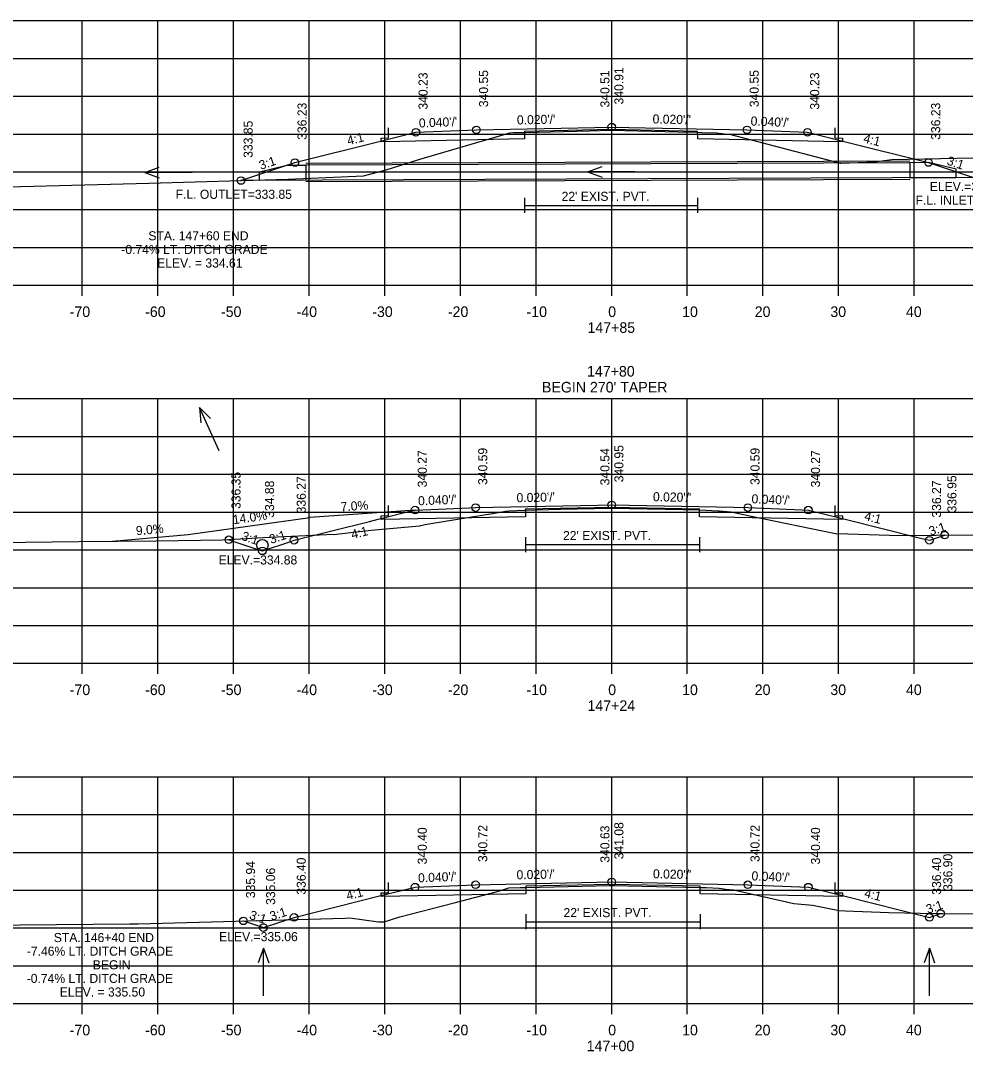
# Model space of a CAD drawing. Extents: x 1368122 to 1710785, y 373130 to 557566.
# Drawn here: x 1368610.7 to 1368735.6, y 379761.5 to 379897.8 of the extents above; entities that cross this region are included whole.
import ezdxf

# ---------------------------------------------------------------- set-up
doc = ezdxf.new("R2010")
doc.units = 0
for name, color, linetype in [('R_Alt Surface', 7, 'Continuous'), ('R_Axis', 7, 'Continuous'), ('R_Axis Annot', 7, 'Continuous'), ('R_Drive', 7, 'Continuous'), ('R_Exist Surface', 7, 'Continuous'), ('R_Fin Surface', 7, 'Continuous'), ('R_Grid', 7, 'Continuous'), ('R_No Plot', 7, 'Continuous'), ('R_Water', 7, 'Continuous'), ('R_Water Annot', 7, 'Continuous'), ('R_Xsect Elev', 7, 'Continuous'), ('R_Xsect Slope', 7, 'Continuous')]:
    doc.layers.add(name, color=color, linetype=linetype)

msp = doc.modelspace()

# ---------------------------------------------------------------- linework, layer by layer
at = {"layer": 'R_Alt Surface'}
for points in [[(1368718.38, 379883.62), (1368718.38, 379882.27), (1368719.38, 379882.25), (1368719.38, 379881.75), (1368716.88, 379881.8), (1368700.25, 379882.14), (1368700.24, 379883.14), (1368688.88, 379883.37), (1368677.37, 379883.14), (1368677.37, 379882.14), (1368660.88, 379881.8), (1368658.38, 379881.75), (1368658.38, 379882.25), (1368659.38, 379882.27), (1368659.38, 379883.62)], [(1368677.37, 379874.35), (1368677.37, 379872.35)], [(1368677.37, 379873.35), (1368700.24, 379873.35)], [(1368700.24, 379874.35), (1368700.24, 379872.35)], [(1368718.38, 379833.66), (1368718.38, 379832.32), (1368719.38, 379832.3), (1368719.38, 379831.8), (1368716.88, 379831.85), (1368700.5, 379832.18), (1368700.5, 379833.18), (1368688.88, 379833.41), (1368677.48, 379833.18), (1368677.47, 379832.18), (1368660.88, 379831.85), (1368658.38, 379831.8), (1368658.38, 379832.3), (1368659.38, 379832.32), (1368659.38, 379833.66)], [(1368677.48, 379829.49), (1368677.48, 379827.49)], [(1368700.5, 379829.49), (1368700.5, 379827.49)], [(1368677.48, 379828.49), (1368700.5, 379828.49)], [(1368718.38, 379783.79), (1368718.38, 379782.45), (1368719.38, 379782.43), (1368719.38, 379781.93), (1368716.88, 379781.98), (1368700.58, 379782.31), (1368700.58, 379783.31), (1368688.88, 379783.54), (1368677.54, 379783.31), (1368677.54, 379782.31), (1368660.88, 379781.98), (1368658.38, 379781.93), (1368658.38, 379782.43), (1368659.38, 379782.45), (1368659.38, 379783.79)], [(1368677.54, 379779.62), (1368677.54, 379777.62)], [(1368700.58, 379779.62), (1368700.58, 379777.62)], [(1368677.54, 379778.62), (1368700.58, 379778.62)]]:
    msp.add_lwpolyline(points, dxfattribs=at)
at = {"layer": 'R_Axis'}
for p, q in [((1368538.88, 379862.79), (1368838.88, 379862.79)), ((1368618.88, 379861.39), (1368618.88, 379862.79)), ((1368628.88, 379861.39), (1368628.88, 379862.79)), ((1368638.88, 379861.39), (1368638.88, 379862.79)), ((1368648.88, 379861.39), (1368648.88, 379862.79)), ((1368658.88, 379861.39), (1368658.88, 379862.79)), ((1368668.88, 379861.39), (1368668.88, 379862.79)), ((1368678.88, 379861.39), (1368678.88, 379862.79)), ((1368688.88, 379861.39), (1368688.88, 379862.79)), ((1368698.88, 379861.39), (1368698.88, 379862.79)), ((1368708.88, 379861.39), (1368708.88, 379862.79)), ((1368718.88, 379861.39), (1368718.88, 379862.79)), ((1368728.88, 379861.39), (1368728.88, 379862.79)), ((1368538.88, 379812.79), (1368838.88, 379812.79)), ((1368618.88, 379811.39), (1368618.88, 379812.79)), ((1368628.88, 379811.39), (1368628.88, 379812.79)), ((1368638.88, 379811.39), (1368638.88, 379812.79)), ((1368648.88, 379811.39), (1368648.88, 379812.79)), ((1368658.88, 379811.39), (1368658.88, 379812.79)), ((1368668.88, 379811.39), (1368668.88, 379812.79)), ((1368678.88, 379811.39), (1368678.88, 379812.79)), ((1368688.88, 379811.39), (1368688.88, 379812.79)), ((1368698.88, 379811.39), (1368698.88, 379812.79)), ((1368708.88, 379811.39), (1368708.88, 379812.79)), ((1368718.88, 379811.39), (1368718.88, 379812.79)), ((1368728.88, 379811.39), (1368728.88, 379812.79)), ((1368538.88, 379767.79), (1368838.88, 379767.79)), ((1368618.88, 379766.39), (1368618.88, 379767.79)), ((1368628.88, 379766.39), (1368628.88, 379767.79)), ((1368638.88, 379766.39), (1368638.88, 379767.79)), ((1368648.88, 379766.39), (1368648.88, 379767.79)), ((1368658.88, 379766.39), (1368658.88, 379767.79)), ((1368668.88, 379766.39), (1368668.88, 379767.79)), ((1368678.88, 379766.39), (1368678.88, 379767.79)), ((1368688.88, 379766.39), (1368688.88, 379767.79)), ((1368698.88, 379766.39), (1368698.88, 379767.79)), ((1368708.88, 379766.39), (1368708.88, 379767.79)), ((1368718.88, 379766.39), (1368718.88, 379767.79)), ((1368728.88, 379766.39), (1368728.88, 379767.79))]:
    msp.add_line(p, q, dxfattribs=at)
at = {"layer": 'R_Drive'}
for p, q in [((1368662.88, 379833.06), (1368648.98, 379832.09)), ((1368632.88, 379829.83), (1368648.98, 379832.09)), ((1368622.88, 379828.93), (1368632.88, 379829.83))]:
    msp.add_line(p, q, dxfattribs=at)
at = {"layer": 'R_Exist Surface'}
for points in [[(1368605.6, 379875.7), (1368627.69, 379876.28), (1368646.06, 379876.83), (1368653.13, 379877.13), (1368656.08, 379877.24), (1368659.04, 379878.04), (1368663.39, 379879.44), (1368675.43, 379882.95), (1368675.9, 379882.97), (1368677.37, 379883.01), (1368685.94, 379883.23), (1368688.82, 379883.3), (1368697.67, 379883.09), (1368700.24, 379883.03), (1368700.8, 379883.01), (1368702.77, 379882.94), (1368704.09, 379882.79), (1368704.45, 379882.76), (1368718.97, 379878.98), (1368719.11, 379878.95), (1368719.17, 379878.95), (1368722.6, 379879.06), (1368723.58, 379879.12), (1368725.9, 379879.41), (1368743.06, 379879.76)], [(1368599.02, 379828.71), (1368611.36, 379828.81), (1368618.42, 379828.9), (1368628.63, 379828.99), (1368637.43, 379829.1), (1368642.84, 379829.42), (1368651.19, 379829.82), (1368651.7, 379829.87), (1368652.1, 379829.83), (1368657.06, 379830.39), (1368663.47, 379830.95), (1368664.2, 379831.14), (1368664.71, 379831.23), (1368673.38, 379832.64), (1368674.82, 379832.89), (1368675.27, 379832.94), (1368677.33, 379833.04), (1368677.48, 379833.05), (1368682.1, 379833.16), (1368688.87, 379833.33), (1368698.32, 379833.12), (1368700.5, 379833.07), (1368702.97, 379832.97), (1368703, 379832.97), (1368703.07, 379832.97), (1368704.68, 379832.82), (1368707.33, 379832.25), (1368718.48, 379829.95), (1368720.11, 379829.91), (1368725.63, 379829.72), (1368730.67, 379829.71), (1368731.76, 379829.73), (1368737.95, 379829.76)], [(1368600.95, 379778.11), (1368625.16, 379778.33), (1368625.8, 379778.34), (1368626.29, 379778.35), (1368653.62, 379779.09), (1368654.25, 379779.11), (1368658.03, 379778.62), (1368658.05, 379778.62), (1368658.34, 379778.6), (1368658.79, 379778.59), (1368658.8, 379778.59), (1368660.86, 379779.24), (1368668.04, 379781.1), (1368673.61, 379782.58), (1368674.24, 379782.75), (1368675.3, 379783.09), (1368676.8, 379783.13), (1368677.54, 379783.15), (1368686.84, 379783.37), (1368688.85, 379783.42), (1368690.98, 379783.38), (1368700.58, 379783.16), (1368701.37, 379783.14), (1368703.1, 379783.07), (1368703.99, 379782.93), (1368704.89, 379782.84), (1368704.98, 379782.84), (1368704.98, 379782.84), (1368712.98, 379781.03), (1368715.43, 379780.8), (1368718.94, 379780.1), (1368719.77, 379780.07), (1368725.52, 379779.82), (1368731.74, 379779.69), (1368732.65, 379779.69), (1368745.62, 379779.67)]]:
    msp.add_lwpolyline(points, dxfattribs=at)
at = {"layer": 'R_Fin Surface'}
for points in [[(1368639.86, 379876.64), (1368646.99, 379879.02), (1368658.13, 379881.8), (1368662.99, 379883.02), (1368670.99, 379883.34), (1368688.88, 379883.7), (1368706.77, 379883.34), (1368714.77, 379883.02), (1368719.63, 379881.8), (1368730.77, 379879.02), (1368736.71, 379877.04), (1368745.03, 379879.81)], [(1368638.26, 379829.14), (1368642.24, 379827.81), (1368642.69, 379827.66), (1368646.45, 379828.92), (1368646.88, 379829.06), (1368656.87, 379831.56), (1368658.02, 379831.85), (1368662.38, 379832.94), (1368662.88, 379833.06), (1368670.06, 379833.35), (1368670.88, 379833.38), (1368687.03, 379833.7), (1368688.88, 379833.74), (1368705.03, 379833.42), (1368706.88, 379833.38), (1368714.06, 379833.09), (1368714.88, 379833.06), (1368719.24, 379831.97), (1368719.74, 379831.85), (1368729.73, 379829.35), (1368730.88, 379829.06), (1368731.08, 379829.13), (1368732.91, 379829.74)], [(1368640.18, 379778.73), (1368642.83, 379777.84), (1368646.88, 379779.19), (1368658.02, 379781.98), (1368662.88, 379783.19), (1368670.88, 379783.51), (1368688.88, 379783.87), (1368706.88, 379783.51), (1368714.88, 379783.19), (1368719.74, 379781.98), (1368730.88, 379779.19), (1368732.37, 379779.69)]]:
    msp.add_lwpolyline(points, dxfattribs=at)
at = {"layer": 'R_Grid'}
for p, q in [((1368538.88, 379897.79), (1368838.88, 379897.79)), ((1368618.88, 379862.79), (1368618.88, 379897.79)), ((1368628.88, 379862.79), (1368628.88, 379897.79)), ((1368638.88, 379862.79), (1368638.88, 379897.79)), ((1368648.88, 379862.79), (1368648.88, 379897.79)), ((1368658.88, 379862.79), (1368658.88, 379897.79)), ((1368668.88, 379862.79), (1368668.88, 379897.79)), ((1368678.88, 379862.79), (1368678.88, 379897.79)), ((1368688.88, 379862.79), (1368688.88, 379897.79)), ((1368698.88, 379862.79), (1368698.88, 379897.79)), ((1368708.88, 379862.79), (1368708.88, 379897.79)), ((1368718.88, 379862.79), (1368718.88, 379897.79)), ((1368728.88, 379862.79), (1368728.88, 379897.79)), ((1368538.88, 379892.79), (1368838.88, 379892.79)), ((1368538.88, 379887.79), (1368838.88, 379887.79)), ((1368538.88, 379882.79), (1368838.88, 379882.79)), ((1368538.88, 379877.79), (1368838.88, 379877.79)), ((1368538.88, 379872.79), (1368838.88, 379872.79)), ((1368538.88, 379867.79), (1368838.88, 379867.79)), ((1368538.88, 379862.79), (1368838.88, 379862.79)), ((1368538.88, 379847.79), (1368838.88, 379847.79)), ((1368618.88, 379812.79), (1368618.88, 379847.79)), ((1368628.88, 379812.79), (1368628.88, 379847.79)), ((1368638.88, 379812.79), (1368638.88, 379847.79)), ((1368648.88, 379812.79), (1368648.88, 379847.79)), ((1368658.88, 379812.79), (1368658.88, 379847.79)), ((1368668.88, 379812.79), (1368668.88, 379847.79)), ((1368678.88, 379812.79), (1368678.88, 379847.79)), ((1368688.88, 379812.79), (1368688.88, 379847.79)), ((1368698.88, 379812.79), (1368698.88, 379847.79)), ((1368708.88, 379812.79), (1368708.88, 379847.79)), ((1368718.88, 379812.79), (1368718.88, 379847.79)), ((1368728.88, 379812.79), (1368728.88, 379847.79)), ((1368538.88, 379842.79), (1368838.88, 379842.79)), ((1368538.88, 379837.79), (1368838.88, 379837.79)), ((1368538.88, 379832.79), (1368838.88, 379832.79)), ((1368538.88, 379827.79), (1368838.88, 379827.79)), ((1368538.88, 379822.79), (1368838.88, 379822.79)), ((1368538.88, 379817.79), (1368838.88, 379817.79)), ((1368538.88, 379812.79), (1368838.88, 379812.79)), ((1368538.88, 379797.79), (1368838.88, 379797.79)), ((1368618.88, 379767.79), (1368618.88, 379797.79)), ((1368628.88, 379767.79), (1368628.88, 379797.79)), ((1368638.88, 379767.79), (1368638.88, 379797.79)), ((1368648.88, 379767.79), (1368648.88, 379797.79)), ((1368658.88, 379767.79), (1368658.88, 379797.79)), ((1368668.88, 379767.79), (1368668.88, 379797.79)), ((1368678.88, 379767.79), (1368678.88, 379797.79)), ((1368688.88, 379767.79), (1368688.88, 379797.79)), ((1368698.88, 379767.79), (1368698.88, 379797.79)), ((1368708.88, 379767.79), (1368708.88, 379797.79)), ((1368718.88, 379767.79), (1368718.88, 379797.79)), ((1368728.88, 379767.79), (1368728.88, 379797.79)), ((1368538.88, 379792.79), (1368838.88, 379792.79)), ((1368538.88, 379787.79), (1368838.88, 379787.79)), ((1368538.88, 379782.79), (1368838.88, 379782.79)), ((1368538.88, 379777.79), (1368838.88, 379777.79)), ((1368538.88, 379772.79), (1368838.88, 379772.79)), ((1368538.88, 379767.79), (1368838.88, 379767.79))]:
    msp.add_line(p, q, dxfattribs=at)
at = {"layer": 'R_No Plot'}
for p, q in [((1368728.28, 379879.21), (1368648.44, 379878.89)), ((1368728.29, 379876.79), (1368648.45, 379876.47))]:
    msp.add_line(p, q, dxfattribs=at)
for centre in [(1368688.88, 379883.7), (1368662.99, 379883.02), (1368670.99, 379883.34), (1368706.77, 379883.34), (1368714.77, 379883.02), (1368646.99, 379879.02), (1368730.77, 379879.02), (1368639.86, 379876.64), (1368662.88, 379833.06), (1368670.88, 379833.38), (1368688.88, 379833.74), (1368706.88, 379833.38), (1368714.88, 379833.06), (1368638.26, 379829.14), (1368646.88, 379829.06), (1368730.88, 379829.06), (1368732.91, 379829.74), (1368642.69, 379827.66), (1368662.88, 379783.19), (1368670.88, 379783.51), (1368688.88, 379783.87), (1368706.88, 379783.51), (1368714.88, 379783.19), (1368640.18, 379778.73), (1368646.88, 379779.19), (1368730.88, 379779.19), (1368732.37, 379779.69), (1368642.83, 379777.84)]:
    msp.add_circle(centre, 0.5, dxfattribs=at)
at = {"layer": 'R_Water'}
for p, q in [((1368728.28, 379879), (1368648.44, 379878.68)), ((1368736.71, 379877.04), (1368639.86, 379876.64))]:
    msp.add_line(p, q, dxfattribs=at)
for points in [[(1368648.44, 379878.68), (1368648.44, 379876.68), (1368642.32, 379876.65), (1368642.32, 379877.78), (1368645.94, 379878.67)], [(1368728.28, 379879), (1368728.29, 379877), (1368734.42, 379877.03), (1368734.41, 379878.15), (1368730.78, 379879.01)]]:
    msp.add_lwpolyline(points, close=True, dxfattribs=at)
msp.add_circle((1368642.69, 379828.41), 0.75, dxfattribs=at)
at = {"layer": 'R_Water Annot'}
for p, q in [((1368627.14, 379877.71), (1368629.06, 379878.41)), ((1368633.42, 379877.71), (1368627.14, 379877.71)), ((1368627.14, 379877.71), (1368629.06, 379877.01)), ((1368685.68, 379877.79), (1368687.6, 379878.49)), ((1368691.96, 379877.81), (1368685.68, 379877.79)), ((1368685.68, 379877.79), (1368687.6, 379877.09)), ((1368637, 379840.9), (1368634.39, 379846.62)), ((1368634.39, 379846.62), (1368635.83, 379845.16)), ((1368634.39, 379846.62), (1368634.56, 379844.58)), ((1368642.83, 379775.12), (1368642.13, 379773.19)), ((1368642.83, 379768.83), (1368642.83, 379775.12)), ((1368642.83, 379775.12), (1368643.53, 379773.19)), ((1368730.88, 379775.12), (1368730.18, 379773.19)), ((1368730.88, 379768.83), (1368730.88, 379775.12)), ((1368730.88, 379775.12), (1368731.58, 379773.19))]:
    msp.add_line(p, q, dxfattribs=at)
at = {"layer": 'R_Xsect Elev'}
for p, q in [((1368688.88, 379883.3), (1368688.88, 379893.3)), ((1368688.88, 379833.33), (1368688.88, 379843.33)), ((1368688.88, 379783.42), (1368688.88, 379793.42))]:
    msp.add_line(p, q, dxfattribs=at)

# ---------------------------------------------------------------- texts
at = {"layer": 'R_Axis Annot'}
for s, p in [('-70', (1368617.22, 379858.59)), ('-60', (1368627.19, 379858.59)), ('-50', (1368637.22, 379858.59)), ('-40', (1368647.22, 379858.59)), ('-30', (1368657.22, 379858.59)), ('-20', (1368667.22, 379858.59)), ('-10', (1368677.62, 379858.59)), ('0', (1368688.42, 379858.59)), ('10', (1368698.19, 379858.59)), ('20', (1368707.79, 379858.59)), ('30', (1368717.79, 379858.59)), ('40', (1368727.79, 379858.59)), ('147+85', (1368685.68, 379856.49)), ('147+80', (1368685.62, 379850.71)), ("BEGIN 270' TAPER", (1368679.66, 379848.61)), ('-70', (1368617.22, 379808.59)), ('-60', (1368627.19, 379808.59)), ('-50', (1368637.22, 379808.59)), ('-40', (1368647.22, 379808.59)), ('-30', (1368657.22, 379808.59)), ('-20', (1368667.22, 379808.59)), ('-10', (1368677.62, 379808.59)), ('0', (1368688.42, 379808.59)), ('10', (1368698.19, 379808.59)), ('20', (1368707.79, 379808.59)), ('30', (1368717.79, 379808.59)), ('40', (1368727.79, 379808.59)), ('147+24', (1368685.68, 379806.49)), ('-70', (1368617.22, 379763.59)), ('-60', (1368627.19, 379763.59)), ('-50', (1368637.22, 379763.59)), ('-40', (1368647.22, 379763.59)), ('-30', (1368657.22, 379763.59)), ('-20', (1368667.22, 379763.59)), ('-10', (1368677.62, 379763.59)), ('0', (1368688.42, 379763.59)), ('10', (1368698.19, 379763.59)), ('20', (1368707.79, 379763.59)), ('30', (1368717.79, 379763.59)), ('40', (1368727.79, 379763.59)), ('147+00', (1368685.57, 379761.49))]:
    msp.add_text(s, height=1.4, dxfattribs=at).set_placement(p)
at = {"layer": 'R_Water'}
for p in [(1368682.26, 379873.95), (1368682.44, 379829.09), (1368682.51, 379779.22)]:
    msp.add_text("22' EXIST. PVT.", height=1.2, dxfattribs=at).set_placement(p)
at = {"layer": 'R_Water Annot'}
for s, p in [('F.L. OUTLET=333.85', (1368631.22, 379874.22)), ('F.L. INLET=334.25', (1368729.05, 379873.44))]:
    msp.add_text(s, height=1.2, dxfattribs=at).set_placement(p)
at = {"layer": 'R_Xsect Elev'}
for s, rotation, p in [('340.23', 90, (1368664.54, 379886.02)), ('340.55', 90, (1368672.54, 379886.34)), ('340.51', 90, (1368688.58, 379886.3)), ('340.91', 90, (1368690.43, 379886.7)), ('340.55', 90, (1368708.32, 379886.34)), ('340.23', 90, (1368716.32, 379886.02)), ('336.23', 90, (1368648.54, 379882.02)), ('336.23', 90, (1368732.32, 379882.02)), ('333.85', 90, (1368641.41, 379879.64)), ('340.27', 90, (1368664.43, 379836.06)), ('340.59', 90, (1368672.43, 379836.38)), ('340.54', 90, (1368688.58, 379836.33)), ('340.95', 90, (1368690.43, 379836.74)), ('340.59', 90, (1368708.43, 379836.38)), ('340.27', 90, (1368716.43, 379836.06)), ('336.35', 90, (1368639.81, 379833.2)), ('334.88', 90, (1368644.24, 379832.04)), ('336.27', 90, (1368648.43, 379832.62)), ('336.27', 90, (1368732.43, 379832.06)), ('336.95', 90, (1368734.46, 379832.74)), ('7.0%', 4.0042, (1368653.08, 379832.88)), ('14.0%', 7.9696, (1368638.87, 379831.18)), ('9.0%', 5.1428, (1368626.03, 379829.72)), ('340.72', 90, (1368672.43, 379786.51)), ('340.63', 90, (1368688.58, 379786.42)), ('341.08', 90, (1368690.43, 379786.87)), ('340.72', 90, (1368708.43, 379786.51)), ('340.40', 90, (1368664.43, 379786.19)), ('340.40', 90, (1368716.43, 379786.19)), ('336.90', 90, (1368733.92, 379782.69)), ('335.94', 90, (1368641.73, 379781.73)), ('336.40', 90, (1368648.43, 379782.19)), ('336.40', 90, (1368732.43, 379782.19)), ('335.06', 90, (1368644.38, 379780.84))]:
    msp.add_text(s, height=1.2, rotation=rotation, dxfattribs=at).set_placement(p)
for s, p in [('ELEV.=334.25', (1368730.94, 379875.24)), ('STA. 147+60 END ', (1368627.62, 379868.73)), ('-0.74% LT. DITCH GRADE', (1368624.04, 379866.93)), ('ELEV. = 334.61', (1368628.78, 379865.13)), ('ELEV.=334.88', (1368636.91, 379825.86)), ('STA. 146+40 END', (1368615.11, 379775.92)), ('ELEV.=335.06', (1368636.98, 379776.04)), ('-7.46% LT. DITCH GRADE', (1368611.55, 379774.12)), ('BEGIN', (1368620.27, 379772.32)), ('-0.74% LT. DITCH GRADE', (1368611.53, 379770.52)), ('ELEV. = 335.50', (1368615.9, 379768.72))]:
    msp.add_text(s, height=1.2, dxfattribs=at).set_placement(p)
at = {"layer": 'R_Xsect Slope'}
for s, rotation, p in [("0.020'/'", 1.1458, (1368676.36, 379884.05)), ("0.020'/'", 358.8542, (1368694.28, 379884.19)), ("0.040'/'", 2.2906, (1368663.41, 379883.64)), ("0.040'/'", 357.7094, (1368707.23, 379883.92)), ('4:1', 14.0362, (1368654.06, 379881.3)), ('4:1', 345.9638, (1368722.08, 379881.7)), ('3:1', 18.4349, (1368642.48, 379878.04)), ('3:1', 341.5651, (1368733.11, 379878.77)), ("0.040'/'", 2.2906, (1368663.3, 379833.68)), ("0.020'/'", 1.1458, (1368676.31, 379834.09)), ("0.020'/'", 358.8542, (1368694.33, 379834.23)), ("0.040'/'", 357.7094, (1368707.35, 379833.96)), ('4:1', 345.9638, (1368722.2, 379831.75)), ('4:1', 14.0362, (1368654.59, 379829.22)), ('3:1', 18.4349, (1368731.05, 379829.64)), ('3:1', 341.5651, (1368639.84, 379829.14)), ('3:1', 18.4349, (1368643.84, 379828.57)), ("0.040'/'", 2.2906, (1368663.3, 379783.81)), ("0.020'/'", 1.1458, (1368676.31, 379784.22)), ("0.020'/'", 358.8542, (1368694.33, 379784.36)), ("0.040'/'", 357.7094, (1368707.35, 379784.09)), ('4:1', 14.0362, (1368653.95, 379781.47)), ('4:1', 345.9638, (1368722.2, 379781.88)), ('3:1', 18.4349, (1368643.91, 379778.73)), ('3:1', 18.4349, (1368730.68, 379779.65)), ('3:1', 341.5651, (1368640.88, 379779.02))]:
    msp.add_text(s, height=1.2, rotation=rotation, dxfattribs=at).set_placement(p)

doc.saveas('drawing.dxf')
